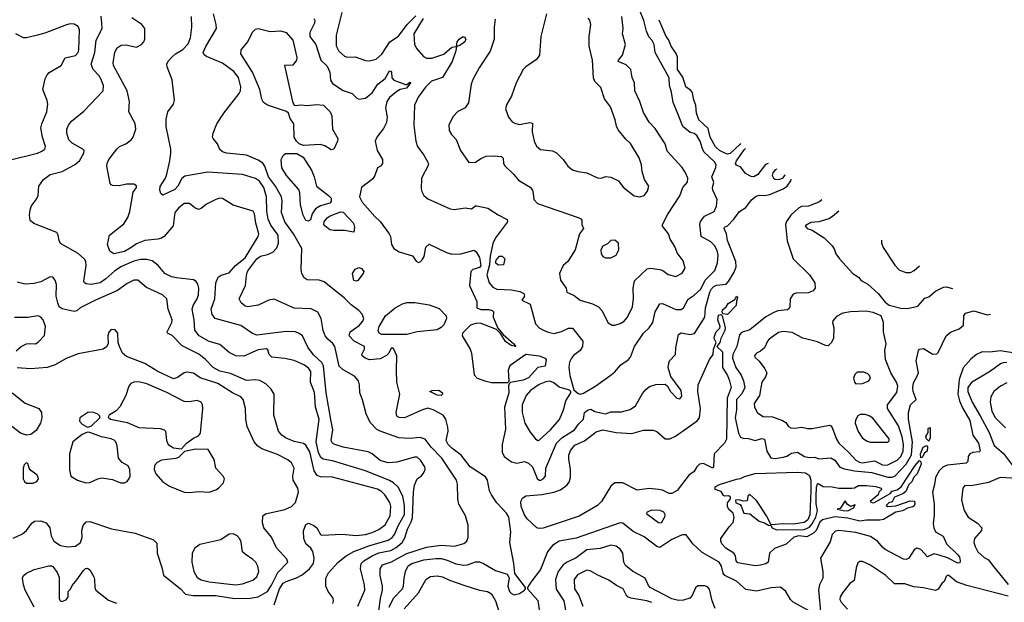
# Model space of a CAD drawing. Extents: x 1173029 to 1307123, y 522559 to 678521.
# Tile 412 of 623: x 1279325 to 1286755, y 588643 to 593042. Entities that reach past the tile are written whole.
import ezdxf

# ---------------------------------------------------------------- set-up
doc = ezdxf.new("R2010")
doc.units = 0

msp = doc.modelspace()

# ---------------------------------------------------------------- linework, layer by layer
at = {"layer": '0CON10XD'}
for points in [[(1282112.9, 588607.1), (1282145, 588673.8), (1282213.8, 588745), (1282220.8, 588765), (1282225.5, 588825.5), (1282235, 588876.2), (1282255, 588917.5), (1282284, 588936), (1282375, 588963.1), (1282464.3, 588974.3), (1282505, 588972.4), (1282550.5, 588960.5), (1282615, 588933.1), (1282675, 588922.5), (1282705, 588926.5), (1282765, 588948.5), (1282795, 588948.5), (1282825, 588936.9), (1282915, 588883.5), (1283004.2, 588854.2), (1283017.7, 588827.7), (1283009.1, 588765), (1283020, 588725), (1283035, 588708.9), (1283055, 588700), (1283095, 588709.4), (1283133.3, 588735), (1283142.5, 588745), (1283142.5, 588755), (1283060.8, 588860.8), (1283052.9, 588935), (1283022.9, 589095), (1283030.9, 589175), (1283015, 589286), (1282999.2, 589315), (1282924, 589394), (1282885, 589454), (1282870, 589485), (1282854.4, 589565), (1282840.2, 589590.2), (1282724.2, 589665), (1282655.6, 589755), (1282585, 589806.8), (1282557.5, 589835), (1282544, 589865), (1282558.2, 589935), (1282556, 589965), (1282541.3, 590025), (1282519.2, 590055), (1282445, 590096.9), (1282405, 590107.6), (1282363.5, 590096.5), (1282227.5, 590035), (1282187.1, 590037.1), (1282169.5, 590049.5), (1282164.3, 590075), (1282192.2, 590215), (1282171.6, 590305), (1282167.8, 590392.2), (1282171.2, 590505), (1282145, 590560), (1282135, 590563.3), (1282125, 590556.7), (1282110, 590525), (1282093.4, 590506.6), (1282045, 590482.2), (1281965, 590472.5), (1281932, 590485), (1281910, 590505), (1281906.2, 590515), (1281926.2, 590555), (1281926, 590575), (1281848, 590615), (1281810.8, 590655), (1281819.2, 590685), (1281886, 590734), (1281913.6, 590765), (1281920.9, 590785), (1281908.6, 590818.6), (1281884.2, 590845), (1281825, 590888.7), (1281775, 590939.6), (1281622.3, 591062.3), (1281585, 591075.4), (1281495, 591077.1), (1281471.5, 591091.5), (1281454.6, 591124.6), (1281449.5, 591155), (1281454.5, 591315), (1281390.3, 591425), (1281325.7, 591514.3), (1281300.7, 591585), (1281306, 591675), (1281300.7, 591705), (1281255.3, 591785), (1281201.7, 591855), (1281175.4, 591935.4), (1281159.4, 591959.4), (1281125, 591982.2), (1281035, 592018.5), (1280885, 592033.3), (1280855, 592042.9), (1280835, 592061.2), (1280816, 592105), (1280784, 592145), (1280780, 592155), (1280784, 592185), (1280812.9, 592255), (1280864.6, 592335.4), (1280981.1, 592485), (1280990.9, 592505), (1280993.4, 592535), (1280975.3, 592605), (1280939.9, 592649.9), (1280855, 592714.1), (1280735, 592764.5), (1280715.6, 592775.6), (1280709.2, 592795), (1280729.6, 592840.4), (1280809.2, 592975), (1280808.4, 593005), (1280787.4, 593085)], [(1281754.3, 593095), (1281711.9, 592925), (1281713.1, 592845), (1281732.5, 592805), (1281775, 592766), (1281795, 592760), (1281855, 592761.4), (1281933.2, 592733.2), (1281965, 592731.4), (1282015, 592742.5), (1282057.8, 592782.2), (1282116.6, 592873.4), (1282183.8, 592916.2), (1282248.8, 593005), (1282315, 593070.8)], [(1282370.2, 593049.8), (1282299.4, 592935), (1282304.2, 592854.2), (1282322.7, 592822.7), (1282372, 592765), (1282395, 592752.1), (1282435, 592751.8), (1282525, 592781.4), (1282585, 592833.5), (1282620, 592840), (1282625.8, 592875), (1282641.1, 592895), (1282665, 592911.5), (1282681.1, 592911.1), (1282690.5, 592895), (1282682.9, 592875), (1282645, 592847.5), (1282620, 592840), (1282615.7, 592805.7), (1282588, 592725), (1282515, 592605.4), (1282432.8, 592577.2), (1282387.2, 592532.8), (1282332.4, 592457.6), (1282303.4, 592396.6), (1282297.8, 592245), (1282314.2, 592125), (1282326, 592085), (1282375, 592018.8), (1282404.3, 591965), (1282408.6, 591945), (1282357.5, 591845), (1282354.2, 591765.8), (1282358.6, 591745), (1282375.5, 591715.5), (1282405, 591690), (1282573.3, 591613.3), (1282605, 591607.5), (1282685, 591620), (1282735, 591614), (1282765, 591635.8), (1282775, 591635.8), (1282857.8, 591617.8), (1282935, 591568), (1283003.3, 591533.3), (1283006.7, 591516.7), (1282915, 591393.5), (1282895, 591350.8), (1282875, 591256.2), (1282869, 591191), (1282850, 591115), (1282867.5, 591055), (1282895, 591022.2), (1282925, 591006.7), (1283035, 591002.5), (1283098.9, 590988.9), (1283130, 590975), (1283134.4, 590955), (1283114, 590925), (1283177.5, 590895), (1283217.8, 590745), (1283245, 590715.6), (1283277, 590697), (1283311.5, 590681.5), (1283357.4, 590672.6), (1283412, 590688), (1283465, 590713.1), (1283495, 590712.5), (1283573.1, 590615), (1283571.1, 590575), (1283555, 590544.4), (1283505, 590506.4), (1283487.7, 590485), (1283473.4, 590455), (1283469.3, 590415), (1283477.1, 590355), (1283506.9, 590246.9), (1283540.2, 590220.2), (1283555, 590215.6), (1283578.5, 590221.5), (1283672.5, 590277.5), (1283777.4, 590352.6), (1283816.3, 590383.7), (1283860.8, 590435), (1283916.9, 590473.1), (1283935, 590492.5), (1283965.3, 590574.7), (1284031.9, 590675), (1284074.3, 590715), (1284103.1, 590755), (1284120.5, 590835), (1284155, 590895.8), (1284175, 590899.4), (1284275, 590853.8), (1284315, 590852.5), (1284333.6, 590866.4), (1284369.2, 590930.8), (1284415, 590961.5), (1284463.9, 591006.1), (1284497.9, 591075), (1284570.7, 591149.3), (1284590.4, 591205), (1284594.6, 591264.6), (1284588.9, 591298.9), (1284566.9, 591336.9), (1284539.2, 591365), (1284467.1, 591405), (1284457.3, 591495), (1284461.7, 591518.3), (1284491.4, 591558.6), (1284565.4, 591594.6), (1284583.9, 591633.9), (1284588, 591685), (1284554, 591755), (1284552.5, 591775), (1284562.7, 591812.7), (1284548.8, 591855), (1284576.9, 591925), (1284579.5, 591945), (1284567.8, 591967.8), (1284487.8, 592045), (1284473.7, 592073.7), (1284460.4, 592125), (1284435, 592167.5), (1284415, 592181.9), (1284385, 592190.5), (1284330, 592235), (1284289.3, 592339.3), (1284255.4, 592415.4), (1284242.9, 592495), (1284227.1, 592545), (1284225, 592603.8), (1284120, 592795), (1284111.9, 592855), (1284096.5, 592885), (1284072.5, 592912.5), (1284053.4, 592955), (1284034.4, 593035), (1284001.9, 593115)], [(1283299.2, 593085), (1283257.1, 592915), (1283247.1, 592775), (1283225, 592742), (1283143.2, 592686.8), (1283124.4, 592665.6), (1283072, 592565), (1283036, 592465), (1283000, 592405), (1282991.2, 592368.8), (1283014.2, 592305), (1283041.3, 592271.3), (1283059.7, 592259.7), (1283095, 592250), (1283175, 592265.8), (1283195, 592260), (1283192.5, 592195), (1283208.1, 592125), (1283225, 592088), (1283255, 592061.9), (1283345, 592051.4), (1283376.4, 592036.4), (1283426.4, 591986.4), (1283460, 591935), (1283495, 591908.6), (1283535.6, 591895.6), (1283605, 591885.8), (1283685, 591847.5), (1283715, 591846.2), (1283745, 591858), (1283785, 591852.5), (1283844, 591825), (1283878.3, 591778.3), (1283961.7, 591711.7), (1284005, 591704.3), (1284036.7, 591715), (1284062.7, 591747.3), (1284071.2, 591785), (1284040.6, 591835), (1284021.8, 591895), (1284017, 591947), (1283998.9, 591998.9), (1283935, 592108), (1283899.1, 592139.1), (1283841.3, 592211.3), (1283827.9, 592237.9), (1283818.5, 592285), (1283782.9, 592385), (1283736.7, 592443.3), (1283709.1, 592529.1), (1283664.6, 592574.6), (1283653.7, 592603.7), (1283646.5, 592735), (1283621.7, 592841.7), (1283622.7, 592915), (1283635.6, 593005), (1283627.3, 593037.3), (1283614.1, 593054.1)], [(1279225, 591976.1), (1279460, 592035), (1279492, 592048), (1279514, 592065), (1279520, 592085), (1279495.8, 592155), (1279484.4, 592224.4), (1279490.5, 592255), (1279529.5, 592345), (1279536.9, 592405), (1279532.2, 592432.2), (1279500, 592515), (1279517.1, 592595), (1279531.8, 592625), (1279548, 592642), (1279637.1, 592695), (1279667.5, 592752.5), (1279745, 592772.5), (1279765, 592793.1), (1279771.6, 592815), (1279775.3, 592965.3), (1279765, 592989.4), (1279735, 593007.3), (1279705, 593009.5), (1279676.5, 593003.5), (1279515, 592939.1), (1279460, 592925), (1279375, 592904.4), (1279352.5, 592905), (1279295, 592934.2)], [(1281687.5, 588635), (1281693.5, 588655), (1281690, 588675), (1281651.5, 588725), (1281634.5, 588765), (1281635.3, 588824.7), (1281653.9, 588865), (1281727.5, 588945), (1281787.4, 588992.6), (1281845, 589027.1), (1281958.2, 589068.2), (1282105, 589111.2), (1282135, 589132.2), (1282152.9, 589155), (1282183.7, 589226.3), (1282227.9, 589305), (1282229.4, 589375), (1282214.7, 589445), (1282181.2, 589511.2), (1282144.8, 589544.8), (1282115, 589562.2), (1281935, 589634.7), (1281685, 589711.3), (1281615, 589723.8), (1281596.9, 589736.9), (1281578.5, 589775), (1281563, 589855), (1281583.4, 590025), (1281556.5, 590115), (1281552.2, 590195), (1281548, 590228), (1281520, 590305), (1281521.2, 590385), (1281505, 590410.5), (1281475, 590432.5), (1281395, 590467.5), (1281325, 590484.3), (1281227.5, 590495), (1281206.7, 590515), (1281198.3, 590548.3), (1281185, 590556.7), (1281125, 590548.9), (1281015, 590500.6), (1280955, 590504.5), (1280905, 590530), (1280835, 590590.5), (1280755, 590612), (1280679.5, 590655), (1280646.7, 590696.7), (1280641.2, 590775), (1280626.9, 590855), (1280632.7, 590885), (1280664.5, 590935), (1280673.8, 590965), (1280676.1, 591015), (1280669.5, 591045), (1280656.9, 591065), (1280635, 591078.5), (1280506.7, 591093.3), (1280469.6, 591099.6), (1280419.4, 591125), (1280368.6, 591185), (1280325, 591221.5), (1280285, 591231.1), (1280235, 591230), (1280185, 591218.9), (1280092, 591178), (1280041.5, 591145), (1279975, 591084.5), (1279932.5, 591055), (1279865, 591042.9), (1279826.6, 591046.6), (1279814, 591055), (1279808.8, 591068.8), (1279825.7, 591185.7), (1279824.3, 591215), (1279813.7, 591233.7), (1279765, 591275.6), (1279631.7, 591351.7), (1279621.2, 591375), (1279615.8, 591415.8), (1279604.1, 591434.1), (1279432.4, 591502.4), (1279404, 591525), (1279397.5, 591565), (1279403.5, 591606.5), (1279414.8, 591635.2), (1279452.5, 591687.5), (1279462.9, 591715), (1279468.5, 591785), (1279504.8, 591835.2), (1279555, 591871.8), (1279645, 591895.5), (1279737.1, 591945), (1279777.1, 591975), (1279808, 592035), (1279810, 592055), (1279802, 592065), (1279719.6, 592109.6), (1279695, 592134.2), (1279680.9, 592185), (1279681.5, 592215), (1279692.5, 592245), (1279715, 592274.4), (1279809.8, 592350.2), (1279954.4, 592505.6), (1279956.9, 592545), (1279938.1, 592595), (1279925, 592618.6), (1279878.9, 592665), (1279864.5, 592705), (1279892.7, 592795), (1279901.7, 592888.3), (1279946.2, 592975), (1279945.4, 593015), (1279938.3, 593068.3)], [(1281875.9, 588614.1), (1281928.7, 588735), (1281927.3, 588775), (1281895.4, 588895), (1281902.5, 588935), (1281921.2, 588955), (1281985.5, 588995), (1282035, 589016.4), (1282085, 589027.5), (1282125, 589035.2), (1282165, 589055.7), (1282209.7, 589095), (1282231.4, 589128.6), (1282251.3, 589195), (1282279.5, 589250.5), (1282288.1, 589281.9), (1282295.2, 589474.8), (1282302.9, 589527.1), (1282324.4, 589575), (1282354.5, 589595.5), (1282372.5, 589617.5), (1282383.3, 589645), (1282382.5, 589665), (1282348.5, 589715), (1282325, 589737.5), (1282305, 589738.5), (1282169.5, 589700.5), (1282105, 589695.4), (1282045, 589713.3), (1281983.6, 589763.6), (1281955, 589779.6), (1281765, 589813.3), (1281702.5, 589835), (1281685, 589845.6), (1281673.9, 589865), (1281687.3, 589945), (1281673.2, 590023.2), (1281636.3, 590225), (1281618.4, 590428.4), (1281604.5, 590454.5), (1281541.8, 590511.8), (1281498.2, 590568.2), (1281459.2, 590655), (1281433.3, 590673.3), (1281405, 590683.8), (1281335, 590687.6), (1281115, 590659.2), (1281082.5, 590672.5), (1280993.7, 590733.7), (1280800, 590785), (1280776.3, 590816.3), (1280770.4, 590855), (1280796.7, 590935), (1280805.3, 591054.7), (1280823.1, 591096.9), (1280845, 591112.9), (1280905, 591131.2), (1280953.1, 591186.9), (1281025, 591242.9), (1281124.7, 591405), (1281129.6, 591425), (1281106, 591505), (1281096.8, 591576.8), (1281086.7, 591595), (1280935, 591641.4), (1280855, 591690.8), (1280835, 591694), (1280805.8, 591684.2), (1280735, 591648), (1280695, 591616), (1280675, 591608), (1280645, 591620), (1280605, 591652.9), (1280565, 591654.5), (1280521.7, 591618.3), (1280496.5, 591585), (1280483.3, 591485), (1280415.5, 591404.5), (1280395, 591391.4), (1280366.4, 591383.6), (1280268.8, 591375), (1280205, 591349.2), (1280170.5, 591325), (1280115, 591290.6), (1280035, 591274.4), (1280005.6, 591295), (1279987.1, 591345), (1280002.9, 591415), (1280110, 591500), (1280141.2, 591548.8), (1280155.7, 591594.3), (1280180.3, 591739.7), (1280206.2, 591775), (1280205, 591787.5), (1280185, 591798.8), (1280131.2, 591798.8), (1280075, 591788), (1280025, 591788.8), (1280014.2, 591794.2), (1280006.7, 591805), (1279983.3, 591935), (1279984.6, 591955.4), (1279996.7, 591985), (1280057.1, 592065), (1280078, 592085), (1280125, 592105.5), (1280164.7, 592135.3), (1280180, 592155), (1280201.9, 592215), (1280197, 592257), (1280148.6, 592345), (1280154.4, 592425), (1280134.5, 592504.5), (1280032.2, 592695), (1280029.1, 592715), (1280043.5, 592796.5), (1280059.8, 592830.2), (1280090.2, 592849.8), (1280125, 592852.9), (1280205, 592835.5), (1280244.2, 592855), (1280260.6, 592875), (1280267.8, 592895), (1280267.8, 592975), (1280245, 593005.5), (1280170, 593055)], [(1282025, 588503.8), (1282048.2, 588671.8), (1282063.3, 588735), (1282062.7, 588765), (1282044.6, 588845.4), (1282045, 588896.7), (1282062.5, 588925), (1282131.2, 588948.8), (1282175, 588972.5), (1282245, 589012), (1282395, 589059.1), (1282505, 589073.7), (1282605, 589067.6), (1282675, 589086.9), (1282698.5, 589105), (1282709.6, 589135), (1282709.2, 589225), (1282689.5, 589295), (1282637.8, 589385), (1282630.5, 589425), (1282628.5, 589535), (1282619.6, 589565), (1282510.5, 589730.5), (1282430, 589815), (1282385.5, 589875.5), (1282346.5, 589886.5), (1282265, 589880), (1282185, 589885.3), (1282045, 589933.8), (1282018.8, 589948.8), (1281970.5, 590000.5), (1281939.5, 590065), (1281911.7, 590171.7), (1281891.1, 590225), (1281888.9, 590285), (1281880.6, 590315), (1281850.5, 590350.5), (1281765, 590397.8), (1281736.4, 590426.4), (1281701.9, 590575), (1281687.8, 590597.8), (1281649, 590629), (1281628.9, 590655), (1281615.8, 590695), (1281600.8, 590785), (1281575, 590832.5), (1281525, 590859.2), (1281395, 590864.2), (1281245, 590932.5), (1281205, 590924.4), (1281125, 590886.2), (1281046.4, 590873.6), (1281025, 590877.8), (1280994.6, 590904.6), (1280981.8, 590935), (1281027.5, 591035), (1281034.7, 591085), (1281038.8, 591125), (1281047.2, 591145), (1281115, 591236.2), (1281142.9, 591257.1), (1281195, 591268.9), (1281235, 591285.7), (1281265, 591318), (1281278.2, 591355), (1281276.1, 591415), (1281219.4, 591489.4), (1281199, 591535), (1281188.7, 591595), (1281186, 591705), (1281167, 591775), (1281135, 591822.1), (1281105, 591842.4), (1281005, 591873.6), (1280745, 591890.3), (1280570, 591860), (1280547.6, 591842.4), (1280518.5, 591785), (1280495, 591760.9), (1280405, 591717.5), (1280389.7, 591729.7), (1280383.1, 591755), (1280385, 591783.3), (1280423.8, 591846.2), (1280434.4, 591875), (1280458.5, 591975), (1280466.2, 592035), (1280466, 592065), (1280430.7, 592235), (1280430.3, 592289.7), (1280443.5, 592346.5), (1280484.5, 592405), (1280492.3, 592435), (1280475, 592587.5), (1280436.7, 592685), (1280435.5, 592705), (1280445, 592727.5), (1280471.5, 592758.5), (1280501.4, 592785), (1280555, 592817.3), (1280595, 592859.5), (1280614.1, 592905), (1280623.8, 592985), (1280621.2, 593065)], [(1281545, 593050), (1281550.8, 593035), (1281548.1, 593015), (1281514.5, 592945), (1281514.6, 592915), (1281558.1, 592855), (1281597.4, 592735), (1281645, 592691.5), (1281664.3, 592645), (1281670.4, 592585), (1281685, 592560.6), (1281765, 592506.9), (1281833.8, 592485), (1281865, 592452.5), (1281885, 592440.6), (1281935, 592449.4), (1281985, 592488.5), (1282028.4, 592555), (1282083.3, 592596.7), (1282115, 592656.2), (1282125, 592654.3), (1282130.9, 592645), (1282133.6, 592603.6), (1282146.7, 592585), (1282235, 592553.2), (1282247.2, 592552.8), (1282265, 592567.9), (1282276.5, 592566.5), (1282242.5, 592525), (1282195, 592515.3), (1282169.7, 592500.3), (1282114.1, 592455), (1282094.2, 592425), (1282085.6, 592375), (1282097.8, 592305), (1282092.2, 592265), (1282070.9, 592219.1), (1282018.9, 592155), (1282007.8, 592125), (1282022.5, 592055), (1282062, 591985), (1282062.5, 591955), (1282046.7, 591935), (1282025, 591922), (1282004.6, 591865.4), (1281988.8, 591841.2), (1281904, 591775), (1281887.8, 591705), (1281908.9, 591665), (1282004.6, 591554.6), (1282045, 591517.1), (1282113.3, 591425), (1282122.5, 591405), (1282130, 591345), (1282147.3, 591315), (1282187.9, 591287.9), (1282287.6, 591257.6), (1282317.3, 591217.3), (1282335, 591208.8), (1282347.5, 591212.5), (1282362.3, 591227.7), (1282375.7, 591254.3), (1282390, 591325), (1282415, 591348), (1282545, 591284), (1282585, 591272.5), (1282652.7, 591272.7), (1282755, 591300.8), (1282769.4, 591289.4), (1282795.6, 591245), (1282804.3, 591185), (1282795, 591170.9), (1282743.3, 591156.7), (1282730.1, 591139.9), (1282718.7, 591035), (1282773.5, 590915), (1282774, 590865), (1282805, 590852.9), (1282865, 590853.1), (1282890, 590845), (1282900, 590835), (1282898.1, 590795), (1282931.7, 590711.7), (1282973.9, 590663.9), (1283053.8, 590595), (1283067.5, 590575), (1283032.3, 590582.3), (1282991.7, 590611.7), (1282952.4, 590672.4), (1282922.4, 590702.4), (1282807.5, 590747.5), (1282775, 590750.4), (1282726, 590735), (1282675.6, 590685), (1282666.3, 590673.7), (1282663.6, 590655), (1282723.2, 590553.2), (1282734.1, 590524.1), (1282755, 590360), (1282775.6, 590335.6), (1282835, 590315.6), (1282885, 590303.5), (1283007.5, 590302.5), (1283017.5, 590312.5), (1283014.4, 590395), (1283025, 590434.2), (1283142.9, 590517.1), (1283245, 590503.1), (1283290, 590485), (1283298, 590475), (1283289.2, 590425), (1283233.4, 590416.6), (1283165, 590337.1), (1283125, 590319.7), (1283027.5, 590302.5), (1283017.5, 590292.5), (1283013.8, 590276.2), (1283014.5, 590225), (1282981.8, 590115), (1282989.8, 589950.2), (1282964.4, 589834.4), (1282965.7, 589775.7), (1282980, 589745), (1283035, 589704.4), (1283075, 589694.4), (1283134.4, 589705.6)], [(1282913.3, 593045), (1282905.5, 592984.5), (1282904.2, 592895), (1282875.5, 592805), (1282791.3, 592678.7), (1282747.5, 592595), (1282731.4, 592555), (1282712.5, 592415), (1282685, 592376), (1282630.9, 592349.1), (1282595, 592311.2), (1282563, 592247), (1282565.9, 592205.9), (1282584, 592175), (1282617.6, 592137.6), (1282652, 592055), (1282714.2, 591964.2), (1282764.1, 591965.9), (1282805.6, 591994.4), (1282845, 592010.6), (1282905, 592014.4), (1282959.4, 592009.4), (1282973.8, 591995), (1282976.7, 591955), (1282985, 591937.5), (1283052, 591875), (1283089.4, 591829.4), (1283177.6, 591777.6), (1283194, 591755), (1283198.3, 591728.3), (1283203.4, 591683.4), (1283231.2, 591655), (1283538.3, 591548.3), (1283558.7, 591538.7), (1283567.3, 591527.3), (1283567.5, 591495), (1283580, 591465), (1283548.6, 591425), (1283515.7, 591305), (1283460.8, 591215), (1283425.7, 591185), (1283398.5, 591125), (1283405.3, 591075.3), (1283449.2, 591015), (1283453.8, 590985), (1283509.7, 590959.7), (1283555, 590924.4), (1283646.1, 590896.1), (1283692.6, 590872.6), (1283717, 590847), (1283765, 590752), (1283795, 590734.3), (1283815, 590734.2), (1283855, 590747.1), (1283885, 590765.7), (1283910, 590795), (1283948.1, 590875), (1283955.9, 590935.9), (1283953.6, 591015), (1283965, 591070), (1284059.7, 591160.3), (1284085, 591165.7), (1284156.2, 591156.2), (1284177.9, 591147.9), (1284217, 591117), (1284275, 591101.9), (1284325, 591129.2), (1284345.6, 591165), (1284332.2, 591222.2), (1284285, 591281.2), (1284269.2, 591329.2), (1284232.5, 591385), (1284220, 591425), (1284175, 591482.5), (1284174.2, 591494.2), (1284215.9, 591574.1), (1284305, 591711.2), (1284330, 591775), (1284363.8, 591815), (1284365.8, 591845), (1284350, 591885), (1284324.3, 591925), (1284210.2, 592050.2), (1284194.3, 592105), (1284120.6, 592220.6), (1284075, 592269.2), (1284031.2, 592341.2), (1284003.5, 592425), (1283967.5, 592505), (1283963.6, 592565), (1283946.2, 592605), (1283935.4, 592665.4), (1283901.5, 592701.5), (1283842, 592725), (1283842.5, 592735), (1283872.5, 592775), (1283895.6, 592855), (1283872.5, 592935), (1283879.4, 592975), (1283868.9, 593065)], [(1284763, 592106.4), (1284759.6, 592100.4), (1284685, 592030.8), (1284665, 592026.8), (1284645, 592033.4), (1284605, 592055.2), (1284575, 592082.8), (1284535, 592153.8), (1284519.3, 592219.3), (1284449.7, 592285), (1284432.9, 592335), (1284427.5, 592395), (1284408.1, 592445), (1284401.6, 592491.6), (1284388.3, 592508.3), (1284350.8, 592535), (1284328.7, 592608.7), (1284289.6, 592665), (1284288, 592758), (1284277.6, 592787.6), (1284240.7, 592840.7), (1284221.7, 592891.7), (1284203.3, 592915), (1284150.8, 593039.4)], [(1281675, 592058), (1281628.3, 592088.3), (1281595, 592098.9), (1281465, 592090.8), (1281434.2, 592104.2), (1281414.1, 592124.1), (1281396.7, 592155), (1281393.3, 592255), (1281366.7, 592295), (1281353.3, 592335), (1281337.7, 592347.7), (1281195, 592395.7), (1281165, 592416.2), (1281150.9, 592440.9), (1281137.9, 592515), (1281080.4, 592645), (1280992.5, 592785), (1280995.8, 592814.2), (1281046.3, 592873.7), (1281082.4, 592947.6), (1281105, 592971.2), (1281125, 592974), (1281215, 592951.5), (1281295, 592957.8), (1281335, 592944.3), (1281386.3, 592886.3), (1281416.6, 592756.6), (1281412.2, 592735), (1281385, 592699.2), (1281323.3, 592695), (1281383.4, 592423.4), (1281395, 592397.5), (1281405, 592393.3), (1281445, 592398), (1281495, 592393.1), (1281565, 592400.4), (1281616, 592396), (1281668.1, 592345), (1281680, 592315), (1281684.3, 592215), (1281725.7, 592145), (1281722.9, 592125), (1281695, 592064), (1281675, 592058)], [(1284972, 591955.8), (1284952.1, 591947.9), (1284895, 591871.9), (1284865, 591856.2), (1284845, 591856.7), (1284800.8, 591880.8), (1284767.2, 591927.2), (1284735, 591943.7), (1284725.3, 591955), (1284733.3, 591975), (1284791.7, 592058.3), (1284800.6, 592069.9)], [(1281505, 591520), (1281485, 591526.7), (1281464.4, 591565), (1281443.5, 591645), (1281439.4, 591735), (1281430.3, 591760.3), (1281337.5, 591865), (1281302.7, 591922.7), (1281297.5, 591985), (1281312.9, 592017.1), (1281329.7, 592030.3), (1281415, 592030.8), (1281463.8, 592005), (1281526.7, 591905), (1281547.1, 591855), (1281564.5, 591784.5), (1281656, 591715), (1281674, 591695), (1281675, 591670), (1281664.1, 591655.9), (1281593.8, 591636.2), (1281556.8, 591613.2), (1281532.5, 591575), (1281518.3, 591531.7), (1281505, 591520)], [(1285037.5, 591912.1), (1285025, 591908.4), (1285007.1, 591885), (1285003.4, 591865), (1285011.9, 591845), (1285025, 591837.5), (1285055, 591834.7), (1285085, 591847.1), (1285101.9, 591869.2)], [(1283134.4, 589705.6), (1283165, 589692.5), (1283194.5, 589665), (1283228.5, 589578.5), (1283244.3, 589565), (1283256, 589565), (1283275.7, 589575), (1283291.4, 589595), (1283295.6, 589655), (1283376, 589844), (1283415.8, 589884.2), (1283510.8, 589945), (1283540.9, 589989.1), (1283578.5, 590025), (1283587.5, 590075), (1283614.5, 590095.5), (1283635, 590100), (1283664.7, 590084.7), (1283744.6, 590065.4), (1283785, 590081.9), (1283865, 590081.9), (1283931.4, 590098.6), (1283972.5, 590127.5), (1284025, 590220), (1284050.2, 590249.8), (1284078.3, 590271.7), (1284125, 590287.1), (1284195, 590290), (1284213.3, 590275), (1284236.2, 590235), (1284283.4, 590183.4), (1284305, 590180), (1284320.9, 590199.1), (1284315, 590241.2), (1284238.3, 590348.3), (1284219.2, 590415), (1284222.1, 590447.9), (1284228, 590465), (1284274.2, 590515), (1284276.6, 590563.4), (1284297.1, 590665), (1284315, 590678.1), (1284385.4, 590664.6), (1284416.7, 590673.3), (1284493.8, 590795), (1284499.8, 590865), (1284532.9, 590985), (1284545, 591009.7), (1284562.7, 591027.3), (1284583.2, 591036.8), (1284655, 591045.3), (1284674.3, 591065.7), (1284715.9, 591135), (1284730.6, 591175), (1284729.6, 591215), (1284666.2, 591375), (1284659.1, 591425), (1284640.6, 591465), (1284644.2, 591475), (1284665, 591485.5), (1284712.7, 591535), (1284757.2, 591592.8), (1284803.5, 591625), (1284848, 591682), (1284881.9, 591708.1), (1284905, 591716.2), (1284945, 591714.7), (1284985, 591723.1), (1285085, 591764.5), (1285115, 591786), (1285142.7, 591825), (1285147.4, 591838.9)], [(1285378.2, 591682.8), (1285356.3, 591663.7), (1285276.7, 591635), (1285225, 591631.2), (1285201.1, 591618.9), (1285144.5, 591565), (1285111.5, 591518.5), (1285103, 591495), (1285115, 591371.2), (1285160.8, 591235), (1285285, 591116), (1285325.7, 591055), (1285326.2, 591015), (1285313.3, 590995), (1285275, 590979.2), (1285185, 590975.8), (1285161.7, 590968.3), (1285139.2, 590935), (1285135.8, 590874.2), (1285130, 590860), (1285118, 590852), (1285045, 590842.5), (1285015, 590830), (1284955, 590797.4), (1284835, 590699.4), (1284771.2, 590678.8), (1284756.9, 590663.1), (1284735.2, 590574.8), (1284705.9, 590515), (1284702.9, 590485), (1284729.4, 590415), (1284767.9, 590357.9), (1284786.7, 590315), (1284796.1, 590265), (1284775, 590216.9), (1284735, 590174.3), (1284733.9, 590095), (1284723, 590035), (1284750, 589920), (1284765, 589889.2), (1284785, 589881.4), (1284825, 589880.8), (1284875, 589865.6), (1284925, 589878.6), (1284945, 589875.6), (1284963.3, 589785), (1284993.6, 589733.6), (1285025, 589728.6), (1285085, 589737.5), (1285113.4, 589746.6), (1285149.2, 589769.2), (1285195, 589777.1), (1285246.7, 589745), (1285285, 589737.1), (1285325, 589737.7), (1285355, 589726.7), (1285445, 589734.5), (1285475, 589717.3), (1285514.4, 589664.4), (1285549.9, 589649.9), (1285624.5, 589634.5), (1285755, 589622.3), (1285875, 589588.6), (1285905, 589587.9), (1285927.7, 589595), (1286015.2, 589685), (1286053.4, 589756.6), (1286061.6, 589855), (1286033, 590025), (1286030.6, 590075), (1286047.4, 590132.6), (1286090.3, 590175), (1286067.4, 590235), (1286063.4, 590265), (1286070.3, 590299.7), (1286095.3, 590345), (1286108.2, 590375), (1286088.5, 590465), (1286106.4, 590543.6), (1286115.7, 590554.3), (1286145, 590559.2), (1286215, 590515.4), (1286245, 590518.2), (1286255, 590528.5), (1286315.2, 590655), (1286347.5, 590682.5), (1286415, 590707.4), (1286446.1, 590735), (1286449.1, 590805), (1286462.5, 590825), (1286525, 590842.5), (1286625, 590814.4), (1286650.1, 590818.1)], [(1285505.2, 591596.4), (1285458, 591555), (1285430.7, 591539.3), (1285355, 591516.2), (1285295, 591510), (1285252.5, 591485), (1285266.4, 591466.4), (1285305, 591453.3), (1285395, 591394), (1285454.5, 591334.5), (1285471.1, 591311.1), (1285484, 591274), (1285512.2, 591235), (1285611.4, 591125), (1285655, 591096.9), (1285675, 591073.1), (1285725.4, 591045.4), (1285803.6, 590973.6), (1285855, 590910), (1285885, 590886), (1285975, 590862.5), (1286025, 590860.6), (1286101.1, 590878.9), (1286155, 590939.4), (1286185, 590950), (1286235, 590993.1), (1286295, 591021.5), (1286315, 591025.6), (1286364.3, 591012.4)], [(1281845, 591437.5), (1281775, 591450.5), (1281695, 591449.5), (1281666.2, 591456.2), (1281627.1, 591485), (1281620.8, 591495), (1281622, 591515), (1281644.5, 591545.5), (1281668.7, 591561.3), (1281745, 591592), (1281765, 591587.5), (1281843.1, 591505), (1281851.4, 591475), (1281845, 591437.5)], [(1283745, 591243.3), (1283785, 591244.4), (1283825.4, 591264.6), (1283845.6, 591305), (1283842.5, 591355), (1283815, 591376.9), (1283785, 591374.2), (1283761.2, 591348.8), (1283725, 591331.4), (1283711.1, 591305), (1283711.5, 591275), (1283725, 591253.3), (1283745, 591243.3)], [(1285827.3, 591377.5), (1285828.6, 591355), (1285841.1, 591321.1), (1285928.7, 591188.7), (1285965, 591150.8), (1286015, 591133.1), (1286047, 591133), (1286075, 591149.2), (1286114.4, 591182.3)], [(1282935, 591189.1), (1282916, 591205), (1282919.4, 591225), (1282945, 591255.3), (1282965, 591255.3), (1282986, 591236), (1282975, 591191.5), (1282935, 591189.1)], [(1281865, 591066.7), (1281845, 591073.3), (1281835.6, 591125), (1281855, 591158.1), (1281885, 591171.9), (1281905, 591164.2), (1281921.7, 591141.7), (1281915.7, 591125), (1281875, 591073.3), (1281865, 591066.7)], [(1282125.4, 589365), (1282116.7, 589396.7), (1282080.4, 589455), (1282055, 589480), (1282025, 589498.1), (1281685, 589588.8), (1281595, 589589.3), (1281569.5, 589599.5), (1281546.8, 589636.8), (1281515, 589778.2), (1281485, 589828.9), (1281465, 589841.8), (1281395, 589856.2), (1281330, 589885), (1281301.9, 589905), (1281277.5, 589935), (1281241.5, 590055), (1281245.5, 590214.5), (1281222.1, 590252.1), (1281181.4, 590291.4), (1281137.7, 590317.7), (1281105, 590322.8), (1281035, 590318.3), (1280915, 590370.5), (1280835, 590389.2), (1280785.6, 590415), (1280727, 590477), (1280677.4, 590517.4), (1280550.1, 590580.1), (1280475, 590656.2), (1280440, 590675), (1280437.5, 590685), (1280473.8, 590755), (1280474.2, 590775), (1280444, 590855), (1280434, 590935), (1280402, 590965), (1280280.5, 591020.5), (1280215, 591075.6), (1280185, 591075.6), (1280135, 591050.6), (1280063.1, 590996.9), (1279895.7, 590925), (1279780, 590865), (1279755, 590842.5), (1279735, 590838.8), (1279645, 590859.3), (1279623.6, 590875), (1279611.5, 590905), (1279600.4, 590955), (1279602.7, 591042.7), (1279592.5, 591075), (1279575, 591096.9), (1279555, 591100.5), (1279485, 591062.3), (1279435, 591050.8), (1279364.6, 591044.6), (1279305, 591060.8)], [(1284665, 590816.2), (1284631.9, 590821.9), (1284625.6, 590835), (1284629.1, 590850.9), (1284655.9, 590874.1), (1284671.5, 590898.5), (1284720.9, 590929.1), (1284735, 590953.3), (1284741.2, 590945), (1284733, 590917), (1284732.5, 590885), (1284665, 590816.2)], [(1282245, 590664.6), (1282055, 590665.6), (1282037.5, 590675), (1282029.5, 590695), (1282036.7, 590725), (1282084.8, 590805.2), (1282156.9, 590865), (1282212.6, 590897.4), (1282245, 590905.9), (1282305.8, 590905.8), (1282415, 590888.7), (1282490, 590860), (1282543.8, 590805), (1282545.8, 590785), (1282525, 590738), (1282505, 590717.1), (1282475, 590699.2), (1282325, 590683.8), (1282245, 590664.6)], [(1279298.1, 590541.9), (1279335, 590574.2), (1279375, 590594), (1279405, 590598), (1279445, 590593.8), (1279465, 590606.7), (1279511.7, 590658.3), (1279520, 590725), (1279502.9, 590775), (1279485, 590795.7), (1279465, 590805.6), (1279385, 590792.5), (1279285, 590793.5)], [(1283245, 589199.6), (1283226.4, 589206.4), (1283154, 589274), (1283133.5, 589303.5), (1283108.2, 589365), (1283105.5, 589405), (1283119.6, 589430.4), (1283145, 589447.8), (1283263.7, 589456.3), (1283355, 589474.6), (1283406.7, 589493.3), (1283453.8, 589526.2), (1283469.8, 589550.2), (1283480.6, 589585), (1283481.1, 589645), (1283467.3, 589725), (1283468.8, 589755), (1283481.3, 589788.7), (1283515, 589829.1), (1283587, 589863), (1283675, 589929.7), (1283725, 589944.4), (1283824.7, 589924.7), (1283945, 589918.1), (1284032.1, 589942.1), (1284105, 589942.2), (1284131.4, 589931.4), (1284195, 589876.7), (1284231.8, 589878.2), (1284272.6, 589897.4), (1284367.6, 589962.4), (1284436.7, 590013.3), (1284455, 590036.7), (1284462.5, 590105), (1284442.2, 590235), (1284444.4, 590285), (1284531.2, 590475), (1284556.9, 590515), (1284559.2, 590555), (1284580.8, 590605), (1284566.2, 590635), (1284567.9, 590652.1), (1284581.4, 590685), (1284606.8, 590713.2), (1284609.7, 590725), (1284591.8, 590775), (1284598.6, 590811.4), (1284615.8, 590815.8), (1284625.6, 590805.6), (1284648.1, 590718.1), (1284644.7, 590695), (1284614.7, 590635.3), (1284606.9, 590605), (1284585.6, 590575), (1284629.3, 590535), (1284628.5, 590415), (1284665.3, 590355), (1284680, 590315), (1284692.7, 590265), (1284662.6, 590185), (1284657.1, 589875), (1284642.5, 589845), (1284564.1, 589765), (1284561.1, 589668.9), (1284555, 589656), (1284485, 589690.9), (1284455, 589685.8), (1284434.1, 589665), (1284412.7, 589627.3), (1284376.2, 589605), (1284285, 589486.9), (1284245, 589464.3), (1284225, 589465.6), (1284175, 589488.5), (1284145, 589495.4), (1284075, 589500.9), (1283985, 589490), (1283875, 589546.2), (1283815.6, 589544.4), (1283785, 589518.8), (1283715, 589403.1), (1283685, 589373.1), (1283546, 589294), (1283275, 589203.8), (1283245, 589199.6)], [(1285855, 589677.2), (1285875, 589681.3), (1285945, 589716.4), (1285975, 589743.3), (1285992.3, 589785), (1285994.5, 589835), (1285985, 589892.9), (1285955.9, 589975), (1285873.5, 590105), (1285874.2, 590135), (1285943.9, 590226.1), (1285950.4, 590275), (1285941.1, 590305), (1285899.6, 590375), (1285858.9, 590475), (1285852.2, 590545), (1285862.2, 590595), (1285841.9, 590685), (1285842.5, 590755), (1285826.4, 590806.4), (1285765, 590831.4), (1285710.3, 590840.3), (1285593.4, 590836.6), (1285535, 590827.1), (1285488.3, 590801.7), (1285461.7, 590768.3), (1285457.5, 590755), (1285467.8, 590717.8), (1285465.8, 590635), (1285448.9, 590601.1), (1285425, 590580), (1285405, 590580.8), (1285345, 590609.5), (1285235, 590637.5), (1285155, 590680), (1285085, 590687.7), (1285050.8, 590679.2), (1284980.7, 590629.3), (1284968, 590615), (1284946, 590565), (1284915, 590538), (1284885, 590523.8), (1284870, 590505), (1284872.5, 590495), (1284905, 590462.5), (1284947.8, 590405), (1284963.1, 590375), (1284953.5, 590346.5), (1284925.4, 590304.6), (1284906.9, 590205), (1284867.8, 590145), (1284870.5, 590115), (1284893.1, 590073.1), (1284934.6, 590044.6), (1285005, 590043.2), (1285081.2, 590015), (1285105, 590000), (1285125, 589970.8), (1285145, 589960.8), (1285175, 589957.1), (1285225, 589964.4), (1285249.7, 589959.7), (1285265.9, 589954.1), (1285305.7, 589955.7), (1285435, 589979.4), (1285445, 589975.8), (1285455, 589963.8), (1285487.3, 589875), (1285505, 589843.5), (1285580.9, 589775), (1285635.4, 589715), (1285661.3, 589701.3), (1285685, 589697.1), (1285775, 589711.9), (1285835, 589681.4), (1285855, 589677.2)], [(1280945, 588671.1), (1281065, 588674.7), (1281125, 588683.9), (1281194.4, 588725.6), (1281225, 588772.1), (1281271.9, 588868.1), (1281348.6, 588945), (1281339.8, 588969.8), (1281262.5, 589055), (1281225.7, 589135.7), (1281166.7, 589205), (1281157.3, 589242.7), (1281160, 589295), (1281179.5, 589310.5), (1281325, 589342.5), (1281375.7, 589365), (1281405, 589396), (1281429.5, 589475), (1281423.5, 589505), (1281389.1, 589565), (1281385.5, 589595), (1281396.7, 589655), (1281375.6, 589695), (1281347.6, 589717.6), (1281270.1, 589760.1), (1281152.4, 589802.4), (1281120.8, 589820.8), (1281093.3, 589855), (1281041.2, 589971.2), (1281030.6, 590025), (1281028.9, 590105), (1281011.9, 590175), (1280994, 590195), (1280930.8, 590225), (1280819.4, 590295), (1280686.8, 590336.8), (1280635, 590372.5), (1280585, 590380), (1280565, 590376), (1280515, 590339.4), (1280485, 590330), (1280367.1, 590385), (1280270, 590445), (1280129.8, 590499.8), (1280100.8, 590525), (1280077.5, 590575), (1280067.5, 590605), (1280064.4, 590675), (1280045, 590700), (1280015, 590701.4), (1279997.8, 590682.2), (1279990.9, 590655), (1279993.3, 590595), (1279979.4, 590570.6), (1279954, 590555), (1279765, 590520), (1279675, 590482.9), (1279593, 590437), (1279532.5, 590415), (1279405, 590406.9), (1279304.3, 590414.3)], [(1286865, 590520), (1286725, 590542.6), (1286645, 590532.3), (1286586.6, 590533.4), (1286545, 590513.8), (1286501.8, 590478.2), (1286445, 590413.5), (1286415.1, 590324.9), (1286404.5, 590215), (1286415.9, 590165), (1286440.3, 590110.3), (1286494.8, 590015), (1286518.4, 589905), (1286559.5, 589845), (1286572.3, 589787.7), (1286565, 589780), (1286517.5, 589775), (1286494.2, 589765), (1286482.2, 589745), (1286480, 589705), (1286467.5, 589692.5), (1286325, 589677.4), (1286294.4, 589665.6), (1286263.3, 589635), (1286235, 589585.8), (1286228, 589532), (1286211.9, 589475), (1286225.9, 589385), (1286226.5, 589303.5), (1286219.1, 589235), (1286223.1, 589205), (1286235.5, 589175), (1286292.4, 589142.4), (1286319.6, 589085), (1286402.7, 589005), (1286415.6, 588985), (1286422.9, 588955), (1286418, 588942), (1286405, 588937.5), (1286325, 588977.6), (1286262.1, 588997.9), (1286222.2, 589007.8), (1286175, 588986.9), (1286125, 589042.2), (1286095, 589051.1), (1286075, 589038.6), (1286033.4, 588976.6), (1286015, 588967.1), (1285995, 588968), (1285855, 589042.3), (1285835, 589058.2), (1285801.2, 589101.2), (1285745, 589140.3), (1285635, 589170.5), (1285506.2, 589183.8), (1285480.6, 589179.4), (1285456.5, 589155), (1285440.4, 589099.6), (1285366.5, 588975), (1285385.5, 588875), (1285384.4, 588825), (1285359.5, 588775), (1285352, 588738), (1285370, 588545)], [(1286775, 590453.5), (1286745, 590451.2), (1286725, 590443.6), (1286651.5, 590388.5), (1286508, 590302), (1286480.4, 590265), (1286480.4, 590235), (1286511.3, 590155), (1286571.6, 590051.6), (1286641.1, 589925), (1286677.5, 589827.5), (1286747.6, 589767.6), (1286862.9, 589615)], [(1285635, 590293.3), (1285685, 590293.8), (1285731.2, 590315), (1285743.8, 590335), (1285738, 590355), (1285725, 590368.6), (1285695, 590380.8), (1285645, 590380), (1285626.4, 590363.6), (1285616.7, 590335), (1285623.3, 590305), (1285635, 590293.3)], [(1280545, 589802.5), (1280583.3, 589845), (1280635, 589882.5), (1280675, 589900.8), (1280689.6, 589920.4), (1280705.7, 590105.7), (1280704.3, 590135), (1280694.4, 590154.4), (1280665, 590165.7), (1280603.6, 590156.4), (1280565, 590157.9), (1280435, 590225.9), (1280285, 590292.2), (1280223.4, 590306.6), (1280185.7, 590304.3), (1280163.8, 590295), (1280148, 590275), (1280124.3, 590205), (1280080.7, 590119.3), (1280051.7, 590088.3), (1280000, 590055), (1279991.7, 590041.7), (1280010, 590025), (1280135, 590000), (1280223.4, 589963.4), (1280385, 589954.7), (1280414.3, 589945), (1280424.4, 589935), (1280432.2, 589865), (1280444.6, 589834.6), (1280485, 589808.6), (1280545, 589802.5)], [(1283235, 589864.3), (1283245, 589866.9), (1283330.5, 589945), (1283398, 590022), (1283427.3, 590095), (1283445.3, 590164.7), (1283483.8, 590225), (1283483.3, 590235), (1283473.3, 590245), (1283395, 590267.2), (1283355, 590299.3), (1283325, 590311.8), (1283295, 590307.8), (1283245, 590288.2), (1283178.1, 590241.9), (1283146.7, 590205), (1283116.7, 590135), (1283117.3, 590075), (1283137.5, 589995), (1283177.3, 589927.3), (1283217.3, 589877.3), (1283235, 589864.3)], [(1286775, 590299.4), (1286726.2, 590273.8), (1286676.6, 590233.4), (1286652.3, 590195), (1286647.8, 590155), (1286661.1, 590085), (1286685, 590039.2), (1286765, 589960.9)], [(1279268.9, 590225), (1279365, 590146.1), (1279469.2, 590105), (1279487.9, 590075), (1279491.3, 590035), (1279480.4, 589995), (1279449.2, 589940.8), (1279409, 589911), (1279375, 589905.3), (1279329.9, 589919.9), (1279171.3, 590041.3)], [(1282505, 590204.4), (1282475, 590205.6), (1282420, 590235), (1282436.7, 590243.3), (1282486.7, 590245), (1282514.2, 590225), (1282514.2, 590215), (1282505, 590204.4)], [(1279835, 589966.2), (1279865, 589974), (1279930, 590035), (1279928.3, 590048.3), (1279913, 590063), (1279877.7, 590077.7), (1279840, 590075), (1279777.5, 590035), (1279775, 590010), (1279795, 589986.7), (1279835, 589966.2)], [(1285741.4, 589851.4), (1285875, 589853.1), (1285886.7, 589863.3), (1285885, 589876), (1285763.2, 590033.2), (1285735, 590051.2), (1285705, 590061.2), (1285667.9, 590062.1), (1285649.2, 590050.8), (1285630.8, 590019.2), (1285629.1, 589995), (1285652.2, 589932.2), (1285685, 589883.1), (1285719.2, 589859.2), (1285741.4, 589851.4)], [(1286185, 589860), (1286168.3, 589878.3), (1286163.6, 589895), (1286181.4, 589925), (1286180, 589955), (1286195, 589963.8), (1286195.4, 589885), (1286185, 589860)], [(1280115, 589544), (1280135, 589556.2), (1280151.7, 589578.3), (1280157.1, 589595), (1280156.8, 589646.8), (1280142.1, 589672.1), (1280098.7, 589698.7), (1280070.7, 589730.7), (1280060.9, 589825), (1280048.9, 589855), (1280037.3, 589867.3), (1280015, 589878.2), (1279942.9, 589892.9), (1279855, 589925.8), (1279835, 589928), (1279795, 589910), (1279726.7, 589855), (1279700, 589765), (1279701.2, 589641.2), (1279710, 589595), (1279760, 589565), (1279824.7, 589544.7), (1279855, 589546.9), (1279915, 589576.4), (1279945, 589583.3), (1280025, 589570.8), (1280085, 589544.3), (1280115, 589544)], [(1286125, 589733.3), (1286121.9, 589765), (1286142.3, 589815), (1286167.3, 589827.3), (1286175.6, 589815.6), (1286171.8, 589785), (1286152.1, 589767.9), (1286135, 589736.2), (1286125, 589733.3)], [(1280605, 589471.1), (1280675, 589478.5), (1280755, 589474.4), (1280805, 589491.4), (1280824.5, 589505.5), (1280862, 589545), (1280870, 589575), (1280859.2, 589595), (1280805.7, 589655), (1280790.9, 589720.9), (1280747, 589797), (1280655, 589800), (1280568.3, 589781.7), (1280523.3, 589735), (1280502.4, 589727.6), (1280395, 589716.7), (1280361.2, 589698.8), (1280342.9, 589675), (1280340, 589645), (1280352.8, 589612.8), (1280402, 589555), (1280455, 589519.4), (1280565, 589474.4), (1280605, 589471.1)], [(1279425, 589542), (1279455, 589556.2), (1279465.8, 589575), (1279465, 589587.5), (1279453.8, 589605), (1279408.3, 589638.3), (1279396.2, 589655), (1279385, 589690), (1279373, 589697), (1279359.3, 589680.7), (1279350, 589655), (1279352, 589575), (1279361.2, 589555), (1279375, 589542.5), (1279425, 589542)], [(1284875, 588917.1), (1284745, 588940.8), (1284732, 588955), (1284726.2, 588995), (1284714.3, 589014.3), (1284652.4, 589052.4), (1284624.3, 589085), (1284615.7, 589105), (1284615.8, 589125), (1284678, 589212), (1284708.8, 589245), (1284716.2, 589285), (1284708.8, 589315), (1284675, 589342.5), (1284666.5, 589365), (1284665.6, 589395), (1284688.8, 589425), (1284687.5, 589437.5), (1284675, 589446), (1284645, 589443.8), (1284635, 589448.8), (1284618.3, 589478.3), (1284572.5, 589495), (1284572.2, 589515), (1284605, 589532.7), (1284735, 589573.8), (1284765, 589577.3), (1284795, 589592.3), (1284873.8, 589616.2), (1285195, 589625.4), (1285255, 589619.6), (1285285, 589600.8), (1285294.6, 589565), (1285295.3, 589485.3), (1285286.5, 589303.5), (1285273.1, 589265), (1285245, 589245.6), (1285165, 589232.3), (1285085, 589236.5), (1284995, 589226.7), (1284961.4, 589295), (1284910.8, 589375), (1284885, 589411.2), (1284835, 589457.5), (1284820, 589445), (1284815, 589410), (1284785, 589407.5), (1284755, 589417.5), (1284727, 589413), (1284729.2, 589395), (1284760.8, 589380.8), (1284770, 589370), (1284790, 589315), (1284835, 589311.4), (1284904.5, 589254.5), (1284945, 589244), (1284975, 589225.6), (1284993.9, 589223.9), (1285003.5, 589205), (1285035, 589189.3), (1285245, 589192.5), (1285285, 589211.2), (1285305.3, 589235), (1285331.3, 589285), (1285344.3, 589335), (1285335.4, 589385.4), (1285335.4, 589444.6), (1285338.1, 589511.9), (1285345, 589536.7), (1285351.2, 589538.8), (1285388, 589518), (1285455.5, 589515.5), (1285505, 589504.4), (1285605, 589504.2), (1285625, 589508), (1285654.1, 589525.9), (1285714.3, 589525.7), (1285785, 589516.9), (1285826.7, 589505), (1285827.5, 589495), (1285807.5, 589475), (1285802.5, 589455), (1285743.3, 589405), (1285760, 589395), (1285775, 589396.7), (1285894, 589465), (1285909.1, 589480.9), (1285947.3, 589492.7), (1285975.3, 589514.7), (1286081.3, 589675), (1286115, 589712.9), (1286125, 589703.3), (1286126.4, 589685), (1286097.4, 589612.6), (1286073.2, 589586.8), (1286057.7, 589552.3), (1286035, 589532.5), (1286011.2, 589478.8), (1285988, 589462), (1285925, 589435.6), (1285908, 589402), (1285883.8, 589395), (1285863.3, 589375), (1285875, 589366.7), (1285935, 589372.5), (1286045, 589410), (1286076.7, 589406.7), (1286080, 589385), (1286075, 589372.5), (1286065, 589362.5), (1286025, 589352.5), (1285987, 589333), (1285935, 589322.5), (1285843, 589267), (1285815, 589262), (1285715.9, 589264.1), (1285664.5, 589255.5), (1285575, 589279), (1285475, 589287.9), (1285383.6, 589266.4), (1285361.7, 589248.3), (1285335, 589184.4), (1285315.7, 589164.3), (1285265, 589138.2), (1285205, 589144.4), (1285165.4, 589134.6), (1285108.6, 589081.4), (1285020.2, 589049.8), (1284984, 589015), (1284973.8, 588945), (1284955, 588932.9), (1284915, 588924.4), (1284875, 588917.1)], [(1286851.2, 589578.8), (1286724.5, 589585.5), (1286635, 589548.1), (1286505, 589523.1), (1286456.2, 589523.8), (1286441.2, 589505), (1286431.4, 589415), (1286451.4, 589335), (1286480.8, 589285), (1286551.4, 589241.4), (1286584, 589205), (1286583.8, 589185), (1286529.2, 589125), (1286525.7, 589095), (1286535, 589063.3), (1286555.7, 589025), (1286601.8, 588981.8), (1286635, 588962.9), (1286663.9, 588926.1), (1286785, 588777.6)], [(1285575, 589334.7), (1285616.7, 589355), (1285630, 589380), (1285595, 589367.5), (1285570, 589385), (1285555, 589410), (1285515, 589350), (1285492.5, 589345), (1285537.5, 589335), (1285575, 589334.7)], [(1281245.8, 588625), (1281286, 588745), (1281313.7, 588786.3), (1281335, 588800.6), (1281412.9, 588827.1), (1281455, 588849.6), (1281512.5, 588895), (1281542.5, 588935), (1281546.9, 588975), (1281537.3, 589027.3), (1281522.7, 589052.7), (1281485, 589084), (1281468.5, 589125), (1281466.4, 589183.6), (1281485, 589231.2), (1281505, 589240), (1281545, 589224), (1281565.6, 589205.6), (1281594, 589154), (1281605, 589150), (1281755, 589156.2), (1281865, 589147.3), (1281935, 589155.3), (1281985, 589169.4), (1282035, 589192.2), (1282082.7, 589227.3), (1282121.1, 589295), (1282125.4, 589365)], [(1284165, 589240.8), (1284145, 589243.1), (1284060, 589305), (1284057.5, 589315), (1284063.3, 589325), (1284095, 589341.2), (1284155, 589338.9), (1284182.5, 589325), (1284193.5, 589305), (1284191.5, 589285), (1284165, 589240.8)], [(1279275, 589128.1), (1279345, 589159.4), (1279375, 589184.2), (1279415, 589240.8), (1279435.4, 589254.6), (1279485, 589259.1), (1279523.8, 589243.8), (1279552.9, 589205), (1279561.9, 589145), (1279581.9, 589105), (1279631.7, 589071.7), (1279685, 589060.7), (1279745, 589066.4), (1279783.3, 589095), (1279797.2, 589132.8), (1279793.8, 589186.2), (1279802.3, 589222.3), (1279825, 589250.6), (1279855, 589252.7), (1280018.3, 589198.3), (1280195, 589163.8), (1280335, 589114.3), (1280358.3, 589088.3), (1280362.9, 589015), (1280398, 588905), (1280408.8, 588848.8), (1280538.8, 588745), (1280575, 588703.3), (1280633.6, 588693.6), (1280805, 588694.3), (1280945, 588671.1)], [(1285331.4, 588551.4), (1285161.1, 588645), (1285141.1, 588665), (1285105.6, 588725.6), (1285067, 588757), (1284995, 588751.9), (1284885, 588726.2), (1284805, 588740), (1284732.7, 588802.7), (1284645.3, 588845.3), (1284633.4, 588863.4), (1284619.7, 588915), (1284601.8, 588945), (1284475, 589019.6), (1284404.5, 589085), (1284355, 589152), (1284325, 589151.4), (1284245, 589117.1), (1284155, 589056.7), (1284133.2, 589063.2), (1284037.6, 589137.6), (1283955, 589177.1), (1283875, 589241.2), (1283855, 589244), (1283525, 589126.9), (1283395, 589104.5), (1283345, 589071.9), (1283307.1, 589025), (1283255, 588891.4), (1283182.9, 588795), (1283156.7, 588755), (1283156.7, 588745), (1283235.4, 588655.4), (1283243.6, 588585)], [(1280955, 588774.7), (1281005, 588782), (1281085, 588811.2), (1281114.4, 588835), (1281128.9, 588875), (1281122.2, 588915), (1281105.5, 588945), (1281085, 588967.1), (1281025, 589005.5), (1281005.6, 589025), (1280996.3, 589096.3), (1280985, 589122), (1280965.4, 589145.4), (1280935, 589160), (1280905, 589157.1), (1280843.3, 589115), (1280685, 589078.5), (1280645, 589050.6), (1280626.2, 589015), (1280624.6, 588945), (1280638.2, 588875), (1280665, 588829.5), (1280692.9, 588812.9), (1280755, 588797.4), (1280955, 588774.7)], [(1284573.4, 588595), (1284549.7, 588655), (1284531.1, 588741.1), (1284515, 588760.6), (1284495, 588766.9), (1284442.3, 588767.7), (1284425, 588752.5), (1284398, 588695), (1284381.2, 588675), (1284335, 588658.9), (1284295, 588656.2), (1284245, 588668.5), (1284082, 588755), (1284068.8, 588768.8), (1284045.5, 588825.5), (1283948.5, 588878.5), (1283895, 588920.8), (1283883.3, 588945), (1283875.6, 589015), (1283855, 589044.3), (1283825, 589066.5), (1283785, 589075.5), (1283705, 589048.5), (1283605, 589038.7), (1283525, 588977.5), (1283455, 588945.4), (1283425.3, 588924.7), (1283387.5, 588875), (1283368.2, 588815), (1283371.9, 588741.9), (1283430.8, 588655), (1283448.2, 588555)], [(1286785, 588689.2), (1286470.9, 588770.9), (1286395, 588798.4), (1286335, 588844.3), (1286324.4, 588845.6), (1286315, 588838.8), (1286300.5, 588799.5), (1286282.5, 588785), (1286255, 588742.9), (1286235, 588731.4), (1286145, 588751.8), (1286071.5, 588758.5), (1286005, 588782.5), (1285925, 588781.5), (1285861.4, 588845), (1285741.2, 588925), (1285685, 588950), (1285665, 588951.2), (1285649.5, 588940.5), (1285635.8, 588904.2), (1285623, 588807), (1285590, 588785), (1285532.5, 588715), (1285515.7, 588685), (1285513.1, 588665), (1285523.1, 588645), (1285570.8, 588590.8)], [(1279435, 588606.7), (1279367.1, 588735), (1279352.2, 588775), (1279345.5, 588825), (1279353.3, 588845), (1279375, 588863.5), (1279435, 588889.6), (1279545, 588918.1), (1279565, 588918.6), (1279575, 588912.5), (1279607.8, 588867.8), (1279623, 588833), (1279622, 588672), (1279630, 588655), (1279645, 588648.8), (1279677.5, 588665), (1279690, 588685), (1279690, 588725), (1279707, 588743), (1279719.3, 588770.7), (1279756.8, 588813.2), (1279805, 588884), (1279821.7, 588898.3), (1279835, 588901.4), (1279855, 588887.5), (1279883.3, 588835), (1279889.5, 588815), (1279891.5, 588755), (1279900, 588735), (1279995, 588659.6), (1280055, 588636.2)], [(1284095, 588642.2), (1284058, 588655), (1283936.7, 588675), (1283913.9, 588683.9), (1283900, 588700), (1283879.5, 588745), (1283829.1, 588769.1), (1283769.6, 588809.6), (1283686.6, 588846.6), (1283635, 588877.1), (1283605, 588886.1), (1283535, 588849.6), (1283510, 588815), (1283510.8, 588745), (1283543.5, 588693.5), (1283573.9, 588613.9)], [(1282225, 588593.3), (1282333.8, 588715), (1282392.1, 588817.9), (1282425, 588836.5), (1282475, 588843.6), (1282515, 588836.2), (1282568.7, 588811.3), (1282675, 588771.2), (1282795.3, 588735.3), (1282855, 588723.8), (1282885, 588706.2), (1282915.8, 588655), (1282942.7, 588565)]]:
    msp.add_lwpolyline(points, dxfattribs=at)

doc.saveas('drawing.dxf')
